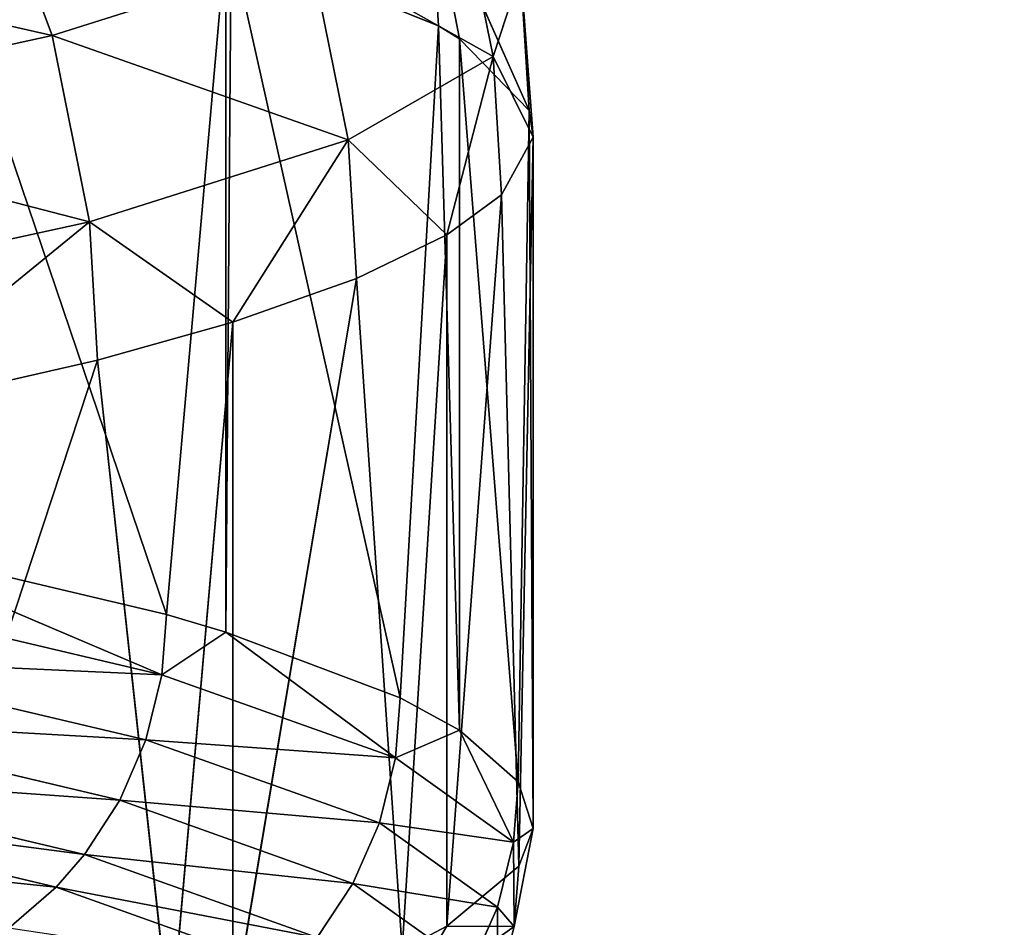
# Model space of a CAD drawing. Extents: x 1 to 183, y 3 to 451.
# Tile 326 of 457: x 118.54 to 120.18, y 332.89 to 334.4. Entities that reach past the tile are written whole.
import ezdxf

# ---------------------------------------------------------------- set-up
doc = ezdxf.new("R2010")
doc.units = 0
doc.header["$LTSCALE"] = 2.54
doc.layers.get('0').update_dxf_attribs({"color": 13, "linetype": 'CONTINUOUS'})

# ---------------------------------------------------------------- blocks, each defined once
blk = doc.blocks.new('DOZOWNIK_DO_MYD_A_FRIEGO_S')
at = {"color": 0}
for p, q in [((118.3601, 334.67, 82.8915), (118.7867, 333.4108, 84.6792)), ((118.3601, 334.67, 82.8915), (118.7867, 333.4108, 84.6792)), ((118.5961, 334.3776, 97.1927), (118.4833, 334.6781, 97.1673)), ((118.5961, 334.3776, 97.1927), (118.4833, 334.6781, 97.1673)), ((119.332, 334.3428, 92.4514), (119.2684, 334.6539, 92.4476)), ((119.332, 334.3428, 92.4514), (119.2684, 334.6539, 92.4476)), ((119.3918, 334.2526, 90.0321), (119.2268, 334.6247, 87.6175)), ((119.2761, 334.3723, 87.9812), (119.2268, 334.6247, 87.6175)), ((119.3918, 334.2526, 90.0321), (119.2268, 334.6247, 87.6175)), ((119.2761, 334.3723, 87.9812), (119.2268, 334.6247, 87.6175)), ((119.2406, 334.3936, 87.6161), (119.2268, 334.6247, 87.6175)), ((119.2406, 334.3936, 87.6161), (119.2268, 334.6247, 87.6175)), ((118.8858, 334.5359, 85.1811), (118.7867, 333.4108, 84.6792)), ((118.8858, 334.5359, 85.1811), (118.7867, 333.4108, 84.6792)), ((118.8858, 334.5359, 85.1811), (118.8858, 333.3814, 85.1811)), ((118.8858, 334.5359, 85.1811), (118.8858, 333.3814, 85.1811)), ((118.8946, 334.5332, 85.2282), (118.8858, 333.3814, 85.1811)), ((118.8946, 334.5332, 85.2282), (118.8858, 333.3814, 85.1811)), ((118.8946, 334.5332, 85.2282), (119.1767, 333.272, 87.0521)), ((118.8946, 334.5332, 85.2282), (119.1767, 333.272, 87.0521)), ((118.8946, 334.5332, 85.2282), (119.2406, 334.3936, 87.6161)), ((118.8946, 334.5332, 85.2282), (119.2406, 334.3936, 87.6161)), ((118.5961, 334.3776, 97.1927), (119.0273, 334.5143, 94.8417)), ((118.5961, 334.3776, 97.1927), (119.0273, 334.5143, 94.8417)), ((119.0903, 334.2032, 94.8506), (119.0273, 334.5143, 94.8417)), ((119.0903, 334.2032, 94.8506), (119.0273, 334.5143, 94.8417)), ((119.332, 334.3428, 92.4514), (119.378, 334.4837, 90.0324)), ((119.332, 334.3428, 92.4514), (119.378, 334.4837, 90.0324)), ((119.3986, 334.2081, 90.7963), (119.378, 334.4837, 90.0324)), ((119.3986, 334.2081, 90.7963), (119.378, 334.4837, 90.0324)), ((119.3918, 334.2526, 90.0321), (119.378, 334.4837, 90.0324)), ((119.3918, 334.2526, 90.0321), (119.378, 334.4837, 90.0324)), ((119.2406, 334.3936, 87.6161), (119.1767, 333.272, 87.0521)), ((119.2406, 334.3936, 87.6161), (119.1767, 333.272, 87.0521)), ((119.2406, 334.3936, 87.6161), (119.2761, 333.2177, 87.9812)), ((119.2406, 334.3936, 87.6161), (119.2761, 333.2177, 87.9812)), ((119.2406, 334.3936, 87.6161), (119.2761, 334.3723, 87.9812)), ((119.2406, 334.3936, 87.6161), (119.2761, 334.3723, 87.9812)), ((118.5961, 334.3776, 97.1927), (117.9792, 334.2422, 99.4937)), ((118.5961, 334.3776, 97.1927), (117.9792, 334.2422, 99.4937)), ((118.5961, 334.3776, 97.1927), (118.6582, 334.0665, 97.2067)), ((118.5961, 334.3776, 97.1927), (118.6582, 334.0665, 97.2067)), ((119.2761, 334.3723, 87.9812), (119.2761, 333.2177, 87.9812)), ((119.2761, 334.3723, 87.9812), (119.2761, 333.2177, 87.9812)), ((119.2761, 334.3723, 87.9812), (119.3738, 333.1315, 89.4586)), ((119.2761, 334.3723, 87.9812), (119.3738, 333.1315, 89.4586)), ((119.2761, 334.3723, 87.9812), (119.3918, 334.2526, 90.0321)), ((119.2761, 334.3723, 87.9812), (119.3918, 334.2526, 90.0321)), ((119.0903, 334.2032, 94.8506), (119.332, 334.3428, 92.4514)), ((119.0903, 334.2032, 94.8506), (119.332, 334.3428, 92.4514)), ((119.2547, 334.0449, 93.6008), (119.332, 334.3428, 92.4514)), ((119.2547, 334.0449, 93.6008), (119.332, 334.3428, 92.4514)), ((119.332, 334.3428, 92.4514), (119.3986, 334.2081, 90.7963)), ((119.3458, 334.1117, 92.4523), (119.332, 334.3428, 92.4514)), ((119.3458, 334.1117, 92.4523), (119.332, 334.3428, 92.4514)), ((119.332, 334.3428, 92.4514), (119.3986, 334.2081, 90.7963)), ((119.3918, 334.2526, 90.0321), (119.3738, 333.1315, 89.4586)), ((119.3918, 334.2526, 90.0321), (119.3738, 333.1315, 89.4586)), ((119.3918, 334.2526, 90.0321), (119.3986, 333.0535, 90.7963)), ((119.3918, 334.2526, 90.0321), (119.3986, 333.0535, 90.7963)), ((119.3918, 334.2526, 90.0321), (119.3986, 334.2081, 90.7963)), ((119.3918, 334.2526, 90.0321), (119.3986, 334.2081, 90.7963)), ((119.0903, 334.2032, 94.8506), (118.6582, 334.0665, 97.2067)), ((119.0903, 334.2032, 94.8506), (118.6582, 334.0665, 97.2067)), ((118.8979, 333.8992, 96.1099), (119.0903, 334.2032, 94.8506)), ((118.8979, 333.8992, 96.1099), (119.0903, 334.2032, 94.8506)), ((119.104, 333.9721, 94.8526), (119.0903, 334.2032, 94.8506)), ((119.104, 333.9721, 94.8526), (119.0903, 334.2032, 94.8506)), ((119.2547, 334.0449, 93.6008), (119.0903, 334.2032, 94.8506)), ((119.2547, 334.0449, 93.6008), (119.0903, 334.2032, 94.8506)), ((119.3986, 334.2081, 90.7963), (119.3458, 334.1117, 92.4523)), ((119.3986, 334.2081, 90.7963), (119.3458, 334.1117, 92.4523)), ((119.3986, 334.2081, 90.7963), (119.3747, 332.9908, 91.8749)), ((119.3986, 334.2081, 90.7963), (119.3747, 332.9908, 91.8749)), ((119.3986, 334.2081, 90.7963), (119.3986, 333.0535, 90.7963)), ((119.3986, 334.2081, 90.7963), (119.3986, 333.0535, 90.7963)), ((119.3458, 334.1117, 92.4523), (119.2547, 332.8903, 93.6008)), ((119.3458, 334.1117, 92.4523), (119.2547, 332.8903, 93.6008)), ((119.3458, 334.1117, 92.4523), (119.2547, 334.0449, 93.6008)), ((119.3458, 334.1117, 92.4523), (119.2547, 334.0449, 93.6008)), ((119.3458, 334.1117, 92.4523), (119.3747, 332.9908, 91.8749)), ((119.3458, 334.1117, 92.4523), (119.3747, 332.9908, 91.8749)), ((118.04, 333.9311, 99.5127), (118.6582, 334.0665, 97.2067)), ((118.04, 333.9311, 99.5127), (118.6582, 334.0665, 97.2067)), ((118.2603, 333.7413, 98.8229), (118.6582, 334.0665, 97.2067)), ((118.2603, 333.7413, 98.8229), (118.6582, 334.0665, 97.2067)), ((118.6717, 333.8354, 97.2098), (118.6582, 334.0665, 97.2067)), ((118.6717, 333.8354, 97.2098), (118.6582, 334.0665, 97.2067)), ((118.8979, 333.8992, 96.1099), (118.6582, 334.0665, 97.2067)), ((118.8979, 333.8992, 96.1099), (118.6582, 334.0665, 97.2067)), ((119.2547, 334.0449, 93.6008), (119.104, 333.9721, 94.8526)), ((119.2547, 334.0449, 93.6008), (119.104, 333.9721, 94.8526)), ((119.2547, 334.0449, 93.6008), (119.18, 332.851, 94.2771)), ((119.2547, 334.0449, 93.6008), (119.18, 332.851, 94.2771)), ((119.2547, 334.0449, 93.6008), (119.2547, 332.8903, 93.6008)), ((119.2547, 334.0449, 93.6008), (119.2547, 332.8903, 93.6008)), ((119.104, 333.9721, 94.8526), (118.8979, 332.7446, 96.1099)), ((119.104, 333.9721, 94.8526), (118.8979, 332.7446, 96.1099)), ((119.104, 333.9721, 94.8526), (118.8979, 333.8992, 96.1099)), ((119.104, 333.9721, 94.8526), (118.8979, 333.8992, 96.1099)), ((119.104, 333.9721, 94.8526), (119.18, 332.851, 94.2771)), ((119.104, 333.9721, 94.8526), (119.18, 332.851, 94.2771)), ((118.8979, 333.8992, 96.1099), (118.6717, 333.8354, 97.2098)), ((118.8979, 333.8992, 96.1099), (118.6717, 333.8354, 97.2098)), ((118.8979, 333.8992, 96.1099), (118.7939, 332.7138, 96.6418)), ((118.8979, 333.8992, 96.1099), (118.7939, 332.7138, 96.6418)), ((118.8979, 333.8992, 96.1099), (118.8979, 332.7446, 96.1099)), ((118.8979, 333.8992, 96.1099), (118.8979, 332.7446, 96.1099)), ((118.6717, 333.8354, 97.2098), (118.2603, 332.5867, 98.8229)), ((118.6717, 333.8354, 97.2098), (118.2603, 332.5867, 98.8229)), ((118.6717, 333.8354, 97.2098), (118.2603, 333.7413, 98.8229)), ((118.6717, 333.8354, 97.2098), (118.2603, 333.7413, 98.8229)), ((118.6717, 333.8354, 97.2098), (118.7939, 332.7138, 96.6418)), ((118.6717, 333.8354, 97.2098), (118.7939, 332.7138, 96.6418)), ((118.2363, 333.5414, 82.4496), (118.7867, 333.4108, 84.6792)), ((118.779, 333.3102, 84.6808), (118.2363, 333.5414, 82.4496)), ((118.779, 333.3102, 84.6808), (118.2363, 333.5414, 82.4496)), ((118.2363, 333.5414, 82.4496), (118.7867, 333.4108, 84.6792)), ((118.779, 333.3102, 84.6808), (118.2034, 333.4459, 82.3645)), ((118.779, 333.3102, 84.6808), (118.2034, 333.4459, 82.3645)), ((118.7867, 333.4108, 84.6792), (118.779, 333.3102, 84.6808)), ((118.7867, 333.4108, 84.6792), (118.779, 333.3102, 84.6808)), ((118.7867, 333.4108, 84.6792), (118.8858, 333.3814, 85.1811)), ((118.7867, 333.4108, 84.6792), (118.8858, 333.3814, 85.1811)), ((118.8858, 333.3814, 85.1811), (118.779, 333.3102, 84.6808)), ((118.8858, 333.3814, 85.1811), (118.779, 333.3102, 84.6808)), ((118.8858, 333.3814, 85.1811), (119.1767, 333.272, 87.0521)), ((119.1689, 333.1714, 87.0531), (118.8858, 333.3814, 85.1811)), ((119.1689, 333.1714, 87.0531), (118.8858, 333.3814, 85.1811)), ((118.8858, 333.3814, 85.1811), (119.1767, 333.272, 87.0521)), ((118.7527, 333.2018, 84.6862), (118.1776, 333.3375, 82.3721)), ((118.7527, 333.2018, 84.6862), (118.1776, 333.3375, 82.3721)), ((118.7527, 333.2018, 84.6862), (118.779, 333.3102, 84.6808)), ((118.7527, 333.2018, 84.6862), (118.779, 333.3102, 84.6808)), ((119.1689, 333.1714, 87.0531), (118.779, 333.3102, 84.6808)), ((119.1689, 333.1714, 87.0531), (118.779, 333.3102, 84.6808)), ((119.1767, 333.272, 87.0521), (119.1689, 333.1714, 87.0531)), ((119.1767, 333.272, 87.0521), (119.1689, 333.1714, 87.0531)), ((119.1767, 333.272, 87.0521), (119.2761, 333.2177, 87.9812)), ((119.1767, 333.272, 87.0521), (119.2761, 333.2177, 87.9812)), ((118.709, 333.1008, 84.6952), (118.1349, 333.2366, 82.3845)), ((118.709, 333.1008, 84.6952), (118.1349, 333.2366, 82.3845)), ((119.2761, 333.2177, 87.9812), (119.1689, 333.1714, 87.0531)), ((119.2761, 333.2177, 87.9812), (119.1689, 333.1714, 87.0531)), ((119.2761, 333.2177, 87.9812), (119.3738, 333.1315, 89.4586)), ((119.3659, 333.0309, 89.4589), (119.2761, 333.2177, 87.9812)), ((119.3659, 333.0309, 89.4589), (119.2761, 333.2177, 87.9812)), ((119.2761, 333.2177, 87.9812), (119.3738, 333.1315, 89.4586)), ((118.709, 333.1008, 84.6952), (118.7527, 333.2018, 84.6862)), ((118.709, 333.1008, 84.6952), (118.7527, 333.2018, 84.6862)), ((119.1421, 333.063, 87.0564), (118.7527, 333.2018, 84.6862)), ((119.1421, 333.063, 87.0564), (118.7527, 333.2018, 84.6862)), ((119.1421, 333.063, 87.0564), (119.1689, 333.1714, 87.0531)), ((119.1421, 333.063, 87.0564), (119.1689, 333.1714, 87.0531)), ((119.3659, 333.0309, 89.4589), (119.1689, 333.1714, 87.0531)), ((119.3659, 333.0309, 89.4589), (119.1689, 333.1714, 87.0531)), ((118.709, 333.1008, 84.6952), (118.0772, 333.146, 82.4013)), ((118.709, 333.1008, 84.6952), (118.0772, 333.146, 82.4013)), ((118.6502, 333.0103, 84.7073), (118.0772, 333.146, 82.4013)), ((118.6502, 333.0103, 84.7073), (118.0772, 333.146, 82.4013)), ((119.3738, 333.1315, 89.4586), (119.3659, 333.0309, 89.4589)), ((119.3738, 333.1315, 89.4586), (119.3659, 333.0309, 89.4589)), ((119.3738, 333.1315, 89.4586), (119.3986, 333.0535, 90.7963)), ((119.3738, 333.1315, 89.4586), (119.3986, 333.0535, 90.7963)), ((118.6502, 333.0103, 84.7073), (118.709, 333.1008, 84.6952)), ((118.6502, 333.0103, 84.7073), (118.709, 333.1008, 84.6952)), ((119.0979, 332.962, 87.0618), (118.709, 333.1008, 84.6952)), ((119.0979, 332.962, 87.0618), (118.709, 333.1008, 84.6952)), ((118.6502, 333.0103, 84.7073), (118.0306, 333.0913, 82.4149)), ((118.6502, 333.0103, 84.7073), (118.0306, 333.0913, 82.4149)), ((118.6027, 332.9556, 84.7171), (118.0306, 333.0913, 82.4149)), ((118.6027, 332.9556, 84.7171), (118.0306, 333.0913, 82.4149)), ((119.0979, 332.962, 87.0618), (119.1421, 333.063, 87.0564)), ((119.0979, 332.962, 87.0618), (119.1421, 333.063, 87.0564)), ((119.339, 332.9225, 89.46), (119.1421, 333.063, 87.0564)), ((119.339, 332.9225, 89.46), (119.1421, 333.063, 87.0564)), ((119.3986, 333.0535, 90.7963), (119.3659, 333.0309, 89.4589)), ((119.3986, 333.0535, 90.7963), (119.3659, 333.0309, 89.4589)), ((119.3668, 332.8901, 91.8745), (119.3986, 333.0535, 90.7963)), ((119.3668, 332.8901, 91.8745), (119.3986, 333.0535, 90.7963)), ((119.3986, 333.0535, 90.7963), (119.3747, 332.9908, 91.8749)), ((119.3986, 333.0535, 90.7963), (119.3747, 332.9908, 91.8749)), ((119.339, 332.9225, 89.46), (119.3659, 333.0309, 89.4589)), ((119.339, 332.9225, 89.46), (119.3659, 333.0309, 89.4589)), ((119.3668, 332.8901, 91.8745), (119.3659, 333.0309, 89.4589)), ((119.3668, 332.8901, 91.8745), (119.3659, 333.0309, 89.4589)), ((118.6027, 332.9556, 84.7171), (117.9533, 333.0228, 82.4375)), ((118.6027, 332.9556, 84.7171), (117.9533, 333.0228, 82.4375)), ((118.6027, 332.9556, 84.7171), (118.6502, 333.0103, 84.7073)), ((118.6027, 332.9556, 84.7171), (118.6502, 333.0103, 84.7073)), ((119.0979, 332.962, 87.0618), (118.6502, 333.0103, 84.7073)), ((119.0979, 332.962, 87.0618), (118.6502, 333.0103, 84.7073)), ((119.0384, 332.8715, 87.0691), (118.6502, 333.0103, 84.7073)), ((119.0384, 332.8715, 87.0691), (118.6502, 333.0103, 84.7073)), ((119.3747, 332.9908, 91.8749), (119.2547, 332.8903, 93.6008)), ((119.3747, 332.9908, 91.8749), (119.2547, 332.8903, 93.6008)), ((119.3747, 332.9908, 91.8749), (119.3668, 332.8901, 91.8745)), ((119.3747, 332.9908, 91.8749), (119.3668, 332.8901, 91.8745)), ((119.0384, 332.8715, 87.0691), (119.0979, 332.962, 87.0618)), ((119.0384, 332.8715, 87.0691), (119.0979, 332.962, 87.0618)), ((119.2945, 332.8216, 89.4618), (119.0979, 332.962, 87.0618)), ((119.2945, 332.8216, 89.4618), (119.0979, 332.962, 87.0618)), ((118.5238, 332.887, 84.7334), (118.6027, 332.9556, 84.7171)), ((118.5238, 332.887, 84.7334), (118.6027, 332.9556, 84.7171)), ((119.0384, 332.8715, 87.0691), (118.6027, 332.9556, 84.7171)), ((119.0384, 332.8715, 87.0691), (118.6027, 332.9556, 84.7171)), ((118.9901, 332.8168, 87.0751), (118.6027, 332.9556, 84.7171)), ((118.9901, 332.8168, 87.0751), (118.6027, 332.9556, 84.7171)), ((119.2945, 332.8216, 89.4618), (119.339, 332.9225, 89.46)), ((119.2945, 332.8216, 89.4618), (119.339, 332.9225, 89.46)), ((119.3399, 332.7817, 91.8735), (119.339, 332.9225, 89.46)), ((119.3399, 332.7817, 91.8735), (119.339, 332.9225, 89.46)), ((119.1721, 332.7504, 94.2761), (119.2547, 332.8903, 93.6008)), ((119.1721, 332.7504, 94.2761), (119.2547, 332.8903, 93.6008)), ((119.1721, 332.7504, 94.2761), (119.3668, 332.8901, 91.8745)), ((119.1721, 332.7504, 94.2761), (119.3668, 332.8901, 91.8745)), ((119.2547, 332.8903, 93.6008), (119.18, 332.851, 94.2771)), ((119.2547, 332.8903, 93.6008), (119.18, 332.851, 94.2771)), ((119.2547, 332.8903, 93.6008), (119.3668, 332.8901, 91.8745)), ((119.2547, 332.8903, 93.6008), (119.3668, 332.8901, 91.8745)), ((119.3399, 332.7817, 91.8735), (119.3668, 332.8901, 91.8745)), ((119.3399, 332.7817, 91.8735), (119.3668, 332.8901, 91.8745))]:
    blk.add_line(p, q, dxfattribs=at)
mesh = blk.add_polyface(dxfattribs=at)
corners = [(121.0618, 332.2193, 119.0462), (117.3913, 385.5593, 122.6394), (117.0008, 332.2193, 122.9736)]
mesh.append_faces([[corners[k] for k in face] for face in [(0, 1, 2)]], dxfattribs={"color": 0})
mesh = blk.add_polyface(dxfattribs=at)
corners = [(121.0618, 332.2193, 62.3098), (117.0008, 332.2193, 58.3824), (120.304, 385.5593, 61.4939)]
mesh.append_faces([[corners[k] for k in face] for face in [(0, 1, 2)]], dxfattribs={"color": 0})
mesh = blk.add_polyface(dxfattribs=at)
corners = [(120.304, 385.5593, 61.4939), (117.0008, 332.2193, 58.3824), (117.3913, 385.5593, 58.7166)]
mesh.append_faces([[corners[k] for k in face] for face in [(0, 1, 2)]], dxfattribs={"color": 0})
mesh = blk.add_polyface(dxfattribs=at)
corners = [(121.0618, 332.2193, 119.0462), (120.304, 385.5593, 119.8621), (117.3913, 385.5593, 122.6394)]
mesh.append_faces([[corners[k] for k in face] for face in [(0, 1, 2)]], dxfattribs={"color": 0})
mesh = blk.add_polyface(dxfattribs=at)
corners = [(119.0273, 334.5143, 94.8417), (118.4833, 334.6781, 97.1673), (118.5961, 334.3776, 97.1927), (118.9128, 334.8149, 94.8254)]
mesh.append_faces([[corners[k] for k in face] for face in [(0, 1, 2), (1, 0, 3)]], dxfattribs={"vtx0": -1, "color": 0})
mesh = blk.add_polyface(dxfattribs=at)
corners = [(119.378, 334.4837, 90.0324), (119.2684, 334.6539, 92.4476), (119.332, 334.3428, 92.4514), (119.3143, 334.7948, 90.0338)]
mesh.append_faces([[corners[k] for k in face] for face in [(0, 1, 2), (1, 0, 3)]], dxfattribs={"vtx0": -1, "color": 0})
mesh = blk.add_polyface(dxfattribs=at)
corners = [(118.8946, 334.5332, 85.2282), (119.2268, 334.6247, 87.6175), (119.2406, 334.3936, 87.6161), (118.881, 334.7643, 85.2308)]
mesh.append_faces([[corners[k] for k in face] for face in [(0, 1, 2), (1, 0, 3)]], dxfattribs={"vtx0": -1, "color": 0})
mesh = blk.add_polyface(dxfattribs=at)
corners = [(118.5961, 334.3776, 97.1927), (117.8689, 334.5428, 99.4593), (117.9792, 334.2422, 99.4937), (118.4833, 334.6781, 97.1673)]
mesh.append_faces([[corners[k] for k in face] for face in [(0, 1, 2), (1, 0, 3)]], dxfattribs={"vtx0": -1, "color": 0})
mesh = blk.add_polyface(dxfattribs=at)
corners = [(118.3601, 334.67, 82.8915), (118.7867, 333.4108, 84.6792), (118.2363, 333.5414, 82.4496)]
mesh.append_faces([[corners[k] for k in face] for face in [(0, 1, 2)]], dxfattribs={"color": 0})
mesh = blk.add_polyface(dxfattribs=at)
corners = [(118.3601, 334.67, 82.8915), (118.8858, 334.5359, 85.1811), (118.7867, 333.4108, 84.6792)]
mesh.append_faces([[corners[k] for k in face] for face in [(0, 1, 2)]], dxfattribs={"color": 0})
mesh = blk.add_polyface(dxfattribs=at)
corners = [(119.332, 334.3428, 92.4514), (119.0273, 334.5143, 94.8417), (119.0903, 334.2032, 94.8506), (119.2684, 334.6539, 92.4476)]
mesh.append_faces([[corners[k] for k in face] for face in [(0, 1, 2), (1, 0, 3)]], dxfattribs={"vtx0": -1, "color": 0})
mesh = blk.add_polyface(dxfattribs=at)
corners = [(119.2268, 334.6247, 87.6175), (119.378, 334.4837, 90.0324), (119.3918, 334.2526, 90.0321)]
mesh.append_faces([[corners[k] for k in face] for face in [(0, 1, 2)]], dxfattribs={"color": 0})
mesh = blk.add_polyface(dxfattribs=at)
corners = [(119.2268, 334.6247, 87.6175), (119.3918, 334.2526, 90.0321), (119.2761, 334.3723, 87.9812)]
mesh.append_faces([[corners[k] for k in face] for face in [(0, 1, 2)]], dxfattribs={"color": 0})
mesh = blk.add_polyface(dxfattribs=at)
corners = [(119.2268, 334.6247, 87.6175), (119.2761, 334.3723, 87.9812), (119.2406, 334.3936, 87.6161)]
mesh.append_faces([[corners[k] for k in face] for face in [(0, 1, 2)]], dxfattribs={"color": 0})
mesh = blk.add_polyface(dxfattribs=at)
corners = [(118.8858, 334.5359, 85.1811), (118.8858, 333.3814, 85.1811), (118.7867, 333.4108, 84.6792)]
mesh.append_faces([[corners[k] for k in face] for face in [(0, 1, 2)]], dxfattribs={"color": 0})
mesh = blk.add_polyface(dxfattribs=at)
corners = [(118.8858, 334.5359, 85.1811), (118.8946, 334.5332, 85.2282), (118.8858, 333.3814, 85.1811)]
mesh.append_faces([[corners[k] for k in face] for face in [(0, 1, 2)]], dxfattribs={"color": 0})
mesh = blk.add_polyface(dxfattribs=at)
corners = [(118.8946, 334.5332, 85.2282), (119.1767, 333.272, 87.0521), (118.8858, 333.3814, 85.1811)]
mesh.append_faces([[corners[k] for k in face] for face in [(0, 1, 2)]], dxfattribs={"color": 0})
mesh = blk.add_polyface(dxfattribs=at)
corners = [(118.8946, 334.5332, 85.2282), (119.2406, 334.3936, 87.6161), (119.1767, 333.272, 87.0521)]
mesh.append_faces([[corners[k] for k in face] for face in [(0, 1, 2)]], dxfattribs={"color": 0})
mesh = blk.add_polyface(dxfattribs=at)
corners = [(119.0903, 334.2032, 94.8506), (118.5961, 334.3776, 97.1927), (118.6582, 334.0665, 97.2067), (119.0273, 334.5143, 94.8417)]
mesh.append_faces([[corners[k] for k in face] for face in [(0, 1, 2), (1, 0, 3)]], dxfattribs={"vtx0": -1, "color": 0})
mesh = blk.add_polyface(dxfattribs=at)
corners = [(119.378, 334.4837, 90.0324), (119.332, 334.3428, 92.4514), (119.3986, 334.2081, 90.7963)]
mesh.append_faces([[corners[k] for k in face] for face in [(0, 1, 2)]], dxfattribs={"color": 0})
mesh = blk.add_polyface(dxfattribs=at)
corners = [(119.378, 334.4837, 90.0324), (119.3986, 334.2081, 90.7963), (119.3918, 334.2526, 90.0321)]
mesh.append_faces([[corners[k] for k in face] for face in [(0, 1, 2)]], dxfattribs={"color": 0})
mesh = blk.add_polyface(dxfattribs=at)
corners = [(119.2406, 334.3936, 87.6161), (119.2761, 333.2177, 87.9812), (119.1767, 333.272, 87.0521)]
mesh.append_faces([[corners[k] for k in face] for face in [(0, 1, 2)]], dxfattribs={"color": 0})
mesh = blk.add_polyface(dxfattribs=at)
corners = [(119.2406, 334.3936, 87.6161), (119.2761, 334.3723, 87.9812), (119.2761, 333.2177, 87.9812)]
mesh.append_faces([[corners[k] for k in face] for face in [(0, 1, 2)]], dxfattribs={"color": 0})
mesh = blk.add_polyface(dxfattribs=at)
corners = [(118.6582, 334.0665, 97.2067), (117.9792, 334.2422, 99.4937), (118.04, 333.9311, 99.5127), (118.5961, 334.3776, 97.1927)]
mesh.append_faces([[corners[k] for k in face] for face in [(0, 1, 2), (1, 0, 3)]], dxfattribs={"vtx0": -1, "color": 0})
mesh = blk.add_polyface(dxfattribs=at)
corners = [(119.2761, 334.3723, 87.9812), (119.3738, 333.1315, 89.4586), (119.2761, 333.2177, 87.9812)]
mesh.append_faces([[corners[k] for k in face] for face in [(0, 1, 2)]], dxfattribs={"color": 0})
mesh = blk.add_polyface(dxfattribs=at)
corners = [(119.2761, 334.3723, 87.9812), (119.3918, 334.2526, 90.0321), (119.3738, 333.1315, 89.4586)]
mesh.append_faces([[corners[k] for k in face] for face in [(0, 1, 2)]], dxfattribs={"color": 0})
mesh = blk.add_polyface(dxfattribs=at)
corners = [(119.332, 334.3428, 92.4514), (119.0903, 334.2032, 94.8506), (119.2547, 334.0449, 93.6008)]
mesh.append_faces([[corners[k] for k in face] for face in [(0, 1, 2)]], dxfattribs={"color": 0})
mesh = blk.add_polyface(dxfattribs=at)
corners = [(119.332, 334.3428, 92.4514), (119.2547, 334.0449, 93.6008), (119.3458, 334.1117, 92.4523)]
mesh.append_faces([[corners[k] for k in face] for face in [(0, 1, 2)]], dxfattribs={"color": 0})
mesh = blk.add_polyface(dxfattribs=at)
corners = [(119.332, 334.3428, 92.4514), (119.3458, 334.1117, 92.4523), (119.3986, 334.2081, 90.7963)]
mesh.append_faces([[corners[k] for k in face] for face in [(0, 1, 2)]], dxfattribs={"color": 0})
mesh = blk.add_polyface(dxfattribs=at)
corners = [(119.3918, 334.2526, 90.0321), (119.3986, 333.0535, 90.7963), (119.3738, 333.1315, 89.4586)]
mesh.append_faces([[corners[k] for k in face] for face in [(0, 1, 2)]], dxfattribs={"color": 0})
mesh = blk.add_polyface(dxfattribs=at)
corners = [(119.3918, 334.2526, 90.0321), (119.3986, 334.2081, 90.7963), (119.3986, 333.0535, 90.7963)]
mesh.append_faces([[corners[k] for k in face] for face in [(0, 1, 2)]], dxfattribs={"color": 0})
mesh = blk.add_polyface(dxfattribs=at)
corners = [(119.0903, 334.2032, 94.8506), (118.6582, 334.0665, 97.2067), (118.8979, 333.8992, 96.1099)]
mesh.append_faces([[corners[k] for k in face] for face in [(0, 1, 2)]], dxfattribs={"color": 0})
mesh = blk.add_polyface(dxfattribs=at)
corners = [(119.0903, 334.2032, 94.8506), (118.8979, 333.8992, 96.1099), (119.104, 333.9721, 94.8526)]
mesh.append_faces([[corners[k] for k in face] for face in [(0, 1, 2)]], dxfattribs={"color": 0})
mesh = blk.add_polyface(dxfattribs=at)
corners = [(119.0903, 334.2032, 94.8506), (119.104, 333.9721, 94.8526), (119.2547, 334.0449, 93.6008)]
mesh.append_faces([[corners[k] for k in face] for face in [(0, 1, 2)]], dxfattribs={"color": 0})
mesh = blk.add_polyface(dxfattribs=at)
corners = [(119.3986, 334.2081, 90.7963), (119.3458, 334.1117, 92.4523), (119.3747, 332.9908, 91.8749)]
mesh.append_faces([[corners[k] for k in face] for face in [(0, 1, 2)]], dxfattribs={"color": 0})
mesh = blk.add_polyface(dxfattribs=at)
corners = [(119.3986, 334.2081, 90.7963), (119.3747, 332.9908, 91.8749), (119.3986, 333.0535, 90.7963)]
mesh.append_faces([[corners[k] for k in face] for face in [(0, 1, 2)]], dxfattribs={"color": 0})
mesh = blk.add_polyface(dxfattribs=at)
corners = [(119.3458, 334.1117, 92.4523), (119.2547, 332.8903, 93.6008), (119.3747, 332.9908, 91.8749)]
mesh.append_faces([[corners[k] for k in face] for face in [(0, 1, 2)]], dxfattribs={"color": 0})
mesh = blk.add_polyface(dxfattribs=at)
corners = [(119.3458, 334.1117, 92.4523), (119.2547, 334.0449, 93.6008), (119.2547, 332.8903, 93.6008)]
mesh.append_faces([[corners[k] for k in face] for face in [(0, 1, 2)]], dxfattribs={"color": 0})
mesh = blk.add_polyface(dxfattribs=at)
corners = [(118.6582, 334.0665, 97.2067), (118.04, 333.9311, 99.5127), (118.2603, 333.7413, 98.8229)]
mesh.append_faces([[corners[k] for k in face] for face in [(0, 1, 2)]], dxfattribs={"color": 0})
mesh = blk.add_polyface(dxfattribs=at)
corners = [(118.6582, 334.0665, 97.2067), (118.2603, 333.7413, 98.8229), (118.6717, 333.8354, 97.2098)]
mesh.append_faces([[corners[k] for k in face] for face in [(0, 1, 2)]], dxfattribs={"color": 0})
mesh = blk.add_polyface(dxfattribs=at)
corners = [(118.6582, 334.0665, 97.2067), (118.6717, 333.8354, 97.2098), (118.8979, 333.8992, 96.1099)]
mesh.append_faces([[corners[k] for k in face] for face in [(0, 1, 2)]], dxfattribs={"color": 0})
mesh = blk.add_polyface(dxfattribs=at)
corners = [(119.2547, 334.0449, 93.6008), (119.104, 333.9721, 94.8526), (119.18, 332.851, 94.2771)]
mesh.append_faces([[corners[k] for k in face] for face in [(0, 1, 2)]], dxfattribs={"color": 0})
mesh = blk.add_polyface(dxfattribs=at)
corners = [(119.2547, 334.0449, 93.6008), (119.18, 332.851, 94.2771), (119.2547, 332.8903, 93.6008)]
mesh.append_faces([[corners[k] for k in face] for face in [(0, 1, 2)]], dxfattribs={"color": 0})
mesh = blk.add_polyface(dxfattribs=at)
corners = [(119.104, 333.9721, 94.8526), (118.8979, 332.7446, 96.1099), (119.18, 332.851, 94.2771)]
mesh.append_faces([[corners[k] for k in face] for face in [(0, 1, 2)]], dxfattribs={"color": 0})
mesh = blk.add_polyface(dxfattribs=at)
corners = [(119.104, 333.9721, 94.8526), (118.8979, 333.8992, 96.1099), (118.8979, 332.7446, 96.1099)]
mesh.append_faces([[corners[k] for k in face] for face in [(0, 1, 2)]], dxfattribs={"color": 0})
mesh = blk.add_polyface(dxfattribs=at)
corners = [(118.8979, 333.8992, 96.1099), (118.6717, 333.8354, 97.2098), (118.7939, 332.7138, 96.6418)]
mesh.append_faces([[corners[k] for k in face] for face in [(0, 1, 2)]], dxfattribs={"color": 0})
mesh = blk.add_polyface(dxfattribs=at)
corners = [(118.8979, 333.8992, 96.1099), (118.7939, 332.7138, 96.6418), (118.8979, 332.7446, 96.1099)]
mesh.append_faces([[corners[k] for k in face] for face in [(0, 1, 2)]], dxfattribs={"color": 0})
mesh = blk.add_polyface(dxfattribs=at)
corners = [(118.6717, 333.8354, 97.2098), (118.2603, 332.5867, 98.8229), (118.7939, 332.7138, 96.6418)]
mesh.append_faces([[corners[k] for k in face] for face in [(0, 1, 2)]], dxfattribs={"color": 0})
mesh = blk.add_polyface(dxfattribs=at)
corners = [(118.6717, 333.8354, 97.2098), (118.2603, 333.7413, 98.8229), (118.2603, 332.5867, 98.8229)]
mesh.append_faces([[corners[k] for k in face] for face in [(0, 1, 2)]], dxfattribs={"color": 0})
mesh = blk.add_polyface(dxfattribs=at)
corners = [(118.2363, 333.5414, 82.4496), (118.779, 333.3102, 84.6808), (118.2034, 333.4459, 82.3645)]
mesh.append_faces([[corners[k] for k in face] for face in [(0, 1, 2)]], dxfattribs={"color": 0})
mesh = blk.add_polyface(dxfattribs=at)
corners = [(118.2363, 333.5414, 82.4496), (118.7867, 333.4108, 84.6792), (118.779, 333.3102, 84.6808)]
mesh.append_faces([[corners[k] for k in face] for face in [(0, 1, 2)]], dxfattribs={"color": 0})
mesh = blk.add_polyface(dxfattribs=at)
corners = [(118.1776, 333.3375, 82.3721), (118.779, 333.3102, 84.6808), (118.7527, 333.2018, 84.6862), (118.2034, 333.4459, 82.3645)]
mesh.append_faces([[corners[k] for k in face] for face in [(0, 1, 2), (1, 0, 3)]], dxfattribs={"vtx0": -1, "color": 0})
mesh = blk.add_polyface(dxfattribs=at)
corners = [(118.7867, 333.4108, 84.6792), (118.8858, 333.3814, 85.1811), (118.779, 333.3102, 84.6808)]
mesh.append_faces([[corners[k] for k in face] for face in [(0, 1, 2)]], dxfattribs={"color": 0})
mesh = blk.add_polyface(dxfattribs=at)
corners = [(118.8858, 333.3814, 85.1811), (119.1689, 333.1714, 87.0531), (118.779, 333.3102, 84.6808)]
mesh.append_faces([[corners[k] for k in face] for face in [(0, 1, 2)]], dxfattribs={"color": 0})
mesh = blk.add_polyface(dxfattribs=at)
corners = [(118.8858, 333.3814, 85.1811), (119.1767, 333.272, 87.0521), (119.1689, 333.1714, 87.0531)]
mesh.append_faces([[corners[k] for k in face] for face in [(0, 1, 2)]], dxfattribs={"color": 0})
mesh = blk.add_polyface(dxfattribs=at)
corners = [(118.1349, 333.2366, 82.3845), (118.7527, 333.2018, 84.6862), (118.709, 333.1008, 84.6952), (118.1776, 333.3375, 82.3721)]
mesh.append_faces([[corners[k] for k in face] for face in [(0, 1, 2), (1, 0, 3)]], dxfattribs={"vtx0": -1, "color": 0})
mesh = blk.add_polyface(dxfattribs=at)
corners = [(118.7527, 333.2018, 84.6862), (119.1689, 333.1714, 87.0531), (119.1421, 333.063, 87.0564), (118.779, 333.3102, 84.6808)]
mesh.append_faces([[corners[k] for k in face] for face in [(0, 1, 2), (1, 0, 3)]], dxfattribs={"vtx0": -1, "color": 0})
mesh = blk.add_polyface(dxfattribs=at)
corners = [(119.1767, 333.272, 87.0521), (119.2761, 333.2177, 87.9812), (119.1689, 333.1714, 87.0531)]
mesh.append_faces([[corners[k] for k in face] for face in [(0, 1, 2)]], dxfattribs={"color": 0})
mesh = blk.add_polyface(dxfattribs=at)
corners = [(118.1349, 333.2366, 82.3845), (118.709, 333.1008, 84.6952), (118.0772, 333.146, 82.4013)]
mesh.append_faces([[corners[k] for k in face] for face in [(0, 1, 2)]], dxfattribs={"color": 0})
mesh = blk.add_polyface(dxfattribs=at)
corners = [(119.2761, 333.2177, 87.9812), (119.3659, 333.0309, 89.4589), (119.1689, 333.1714, 87.0531)]
mesh.append_faces([[corners[k] for k in face] for face in [(0, 1, 2)]], dxfattribs={"color": 0})
mesh = blk.add_polyface(dxfattribs=at)
corners = [(119.2761, 333.2177, 87.9812), (119.3738, 333.1315, 89.4586), (119.3659, 333.0309, 89.4589)]
mesh.append_faces([[corners[k] for k in face] for face in [(0, 1, 2)]], dxfattribs={"color": 0})
mesh = blk.add_polyface(dxfattribs=at)
corners = [(118.709, 333.1008, 84.6952), (119.1421, 333.063, 87.0564), (119.0979, 332.962, 87.0618), (118.7527, 333.2018, 84.6862)]
mesh.append_faces([[corners[k] for k in face] for face in [(0, 1, 2), (1, 0, 3)]], dxfattribs={"vtx0": -1, "color": 0})
mesh = blk.add_polyface(dxfattribs=at)
corners = [(119.1421, 333.063, 87.0564), (119.3659, 333.0309, 89.4589), (119.339, 332.9225, 89.46), (119.1689, 333.1714, 87.0531)]
mesh.append_faces([[corners[k] for k in face] for face in [(0, 1, 2), (1, 0, 3)]], dxfattribs={"vtx0": -1, "color": 0})
mesh = blk.add_polyface(dxfattribs=at)
corners = [(118.0772, 333.146, 82.4013), (118.6502, 333.0103, 84.7073), (118.0306, 333.0913, 82.4149)]
mesh.append_faces([[corners[k] for k in face] for face in [(0, 1, 2)]], dxfattribs={"color": 0})
mesh = blk.add_polyface(dxfattribs=at)
corners = [(118.0772, 333.146, 82.4013), (118.709, 333.1008, 84.6952), (118.6502, 333.0103, 84.7073)]
mesh.append_faces([[corners[k] for k in face] for face in [(0, 1, 2)]], dxfattribs={"color": 0})
mesh = blk.add_polyface(dxfattribs=at)
corners = [(119.3738, 333.1315, 89.4586), (119.3986, 333.0535, 90.7963), (119.3659, 333.0309, 89.4589)]
mesh.append_faces([[corners[k] for k in face] for face in [(0, 1, 2)]], dxfattribs={"color": 0})
mesh = blk.add_polyface(dxfattribs=at)
corners = [(118.709, 333.1008, 84.6952), (119.0979, 332.962, 87.0618), (118.6502, 333.0103, 84.7073)]
mesh.append_faces([[corners[k] for k in face] for face in [(0, 1, 2)]], dxfattribs={"color": 0})
mesh = blk.add_polyface(dxfattribs=at)
corners = [(118.6027, 332.9556, 84.7171), (117.9533, 333.0228, 82.4375), (118.0306, 333.0913, 82.4149)]
mesh.append_faces([[corners[k] for k in face] for face in [(0, 1, 2)]], dxfattribs={"color": 0})
mesh = blk.add_polyface(dxfattribs=at)
corners = [(118.0306, 333.0913, 82.4149), (118.6502, 333.0103, 84.7073), (118.6027, 332.9556, 84.7171)]
mesh.append_faces([[corners[k] for k in face] for face in [(0, 1, 2)]], dxfattribs={"color": 0})
mesh = blk.add_polyface(dxfattribs=at)
corners = [(119.0979, 332.962, 87.0618), (119.339, 332.9225, 89.46), (119.2945, 332.8216, 89.4618), (119.1421, 333.063, 87.0564)]
mesh.append_faces([[corners[k] for k in face] for face in [(0, 1, 2), (1, 0, 3)]], dxfattribs={"vtx0": -1, "color": 0})
mesh = blk.add_polyface(dxfattribs=at)
corners = [(119.3986, 333.0535, 90.7963), (119.3668, 332.8901, 91.8745), (119.3659, 333.0309, 89.4589)]
mesh.append_faces([[corners[k] for k in face] for face in [(0, 1, 2)]], dxfattribs={"color": 0})
mesh = blk.add_polyface(dxfattribs=at)
corners = [(119.3986, 333.0535, 90.7963), (119.3747, 332.9908, 91.8749), (119.3668, 332.8901, 91.8745)]
mesh.append_faces([[corners[k] for k in face] for face in [(0, 1, 2)]], dxfattribs={"color": 0})
mesh = blk.add_polyface(dxfattribs=at)
corners = [(119.339, 332.9225, 89.46), (119.3668, 332.8901, 91.8745), (119.3399, 332.7817, 91.8735), (119.3659, 333.0309, 89.4589)]
mesh.append_faces([[corners[k] for k in face] for face in [(0, 1, 2), (1, 0, 3)]], dxfattribs={"vtx0": -1, "color": 0})
mesh = blk.add_polyface(dxfattribs=at)
corners = [(118.5238, 332.887, 84.7334), (117.9533, 333.0228, 82.4375), (118.6027, 332.9556, 84.7171)]
mesh.append_faces([[corners[k] for k in face] for face in [(0, 1, 2)]], dxfattribs={"color": 0})
mesh = blk.add_polyface(dxfattribs=at)
corners = [(118.6502, 333.0103, 84.7073), (119.0384, 332.8715, 87.0691), (118.6027, 332.9556, 84.7171)]
mesh.append_faces([[corners[k] for k in face] for face in [(0, 1, 2)]], dxfattribs={"color": 0})
mesh = blk.add_polyface(dxfattribs=at)
corners = [(118.6502, 333.0103, 84.7073), (119.0979, 332.962, 87.0618), (119.0384, 332.8715, 87.0691)]
mesh.append_faces([[corners[k] for k in face] for face in [(0, 1, 2)]], dxfattribs={"color": 0})
mesh = blk.add_polyface(dxfattribs=at)
corners = [(119.3747, 332.9908, 91.8749), (119.2547, 332.8903, 93.6008), (119.3668, 332.8901, 91.8745)]
mesh.append_faces([[corners[k] for k in face] for face in [(0, 1, 2)]], dxfattribs={"color": 0})
mesh = blk.add_polyface(dxfattribs=at)
corners = [(119.0979, 332.962, 87.0618), (119.2945, 332.8216, 89.4618), (119.0384, 332.8715, 87.0691)]
mesh.append_faces([[corners[k] for k in face] for face in [(0, 1, 2)]], dxfattribs={"color": 0})
mesh = blk.add_polyface(dxfattribs=at)
corners = [(118.9901, 332.8168, 87.0751), (118.5238, 332.887, 84.7334), (118.6027, 332.9556, 84.7171)]
mesh.append_faces([[corners[k] for k in face] for face in [(0, 1, 2)]], dxfattribs={"color": 0})
mesh = blk.add_polyface(dxfattribs=at)
corners = [(118.6027, 332.9556, 84.7171), (119.0384, 332.8715, 87.0691), (118.9901, 332.8168, 87.0751)]
mesh.append_faces([[corners[k] for k in face] for face in [(0, 1, 2)]], dxfattribs={"color": 0})
mesh = blk.add_polyface(dxfattribs=at)
corners = [(119.2945, 332.8216, 89.4618), (119.3399, 332.7817, 91.8735), (119.2954, 332.6808, 91.8717), (119.339, 332.9225, 89.46)]
mesh.append_faces([[corners[k] for k in face] for face in [(0, 1, 2), (1, 0, 3)]], dxfattribs={"vtx0": -1, "color": 0})
mesh = blk.add_polyface(dxfattribs=at)
corners = [(119.3399, 332.7817, 91.8735), (119.1721, 332.7504, 94.2761), (119.1454, 332.642, 94.2728), (119.3668, 332.8901, 91.8745)]
mesh.append_faces([[corners[k] for k in face] for face in [(0, 1, 2), (1, 0, 3)]], dxfattribs={"vtx0": -1, "color": 0})
mesh = blk.add_polyface(dxfattribs=at)
corners = [(119.2547, 332.8903, 93.6008), (119.18, 332.851, 94.2771), (119.1721, 332.7504, 94.2761)]
mesh.append_faces([[corners[k] for k in face] for face in [(0, 1, 2)]], dxfattribs={"color": 0})
mesh = blk.add_polyface(dxfattribs=at)
corners = [(119.2547, 332.8903, 93.6008), (119.1721, 332.7504, 94.2761), (119.3668, 332.8901, 91.8745)]
mesh.append_faces([[corners[k] for k in face] for face in [(0, 1, 2)]], dxfattribs={"color": 0})

msp = doc.modelspace()

# ---------------------------------------------------------------- block references
at = {"color": 0}
msp.add_blockref('DOZOWNIK_DO_MYD_A_FRIEGO_S', (0, 0), dxfattribs=at)

doc.saveas('drawing.dxf')
